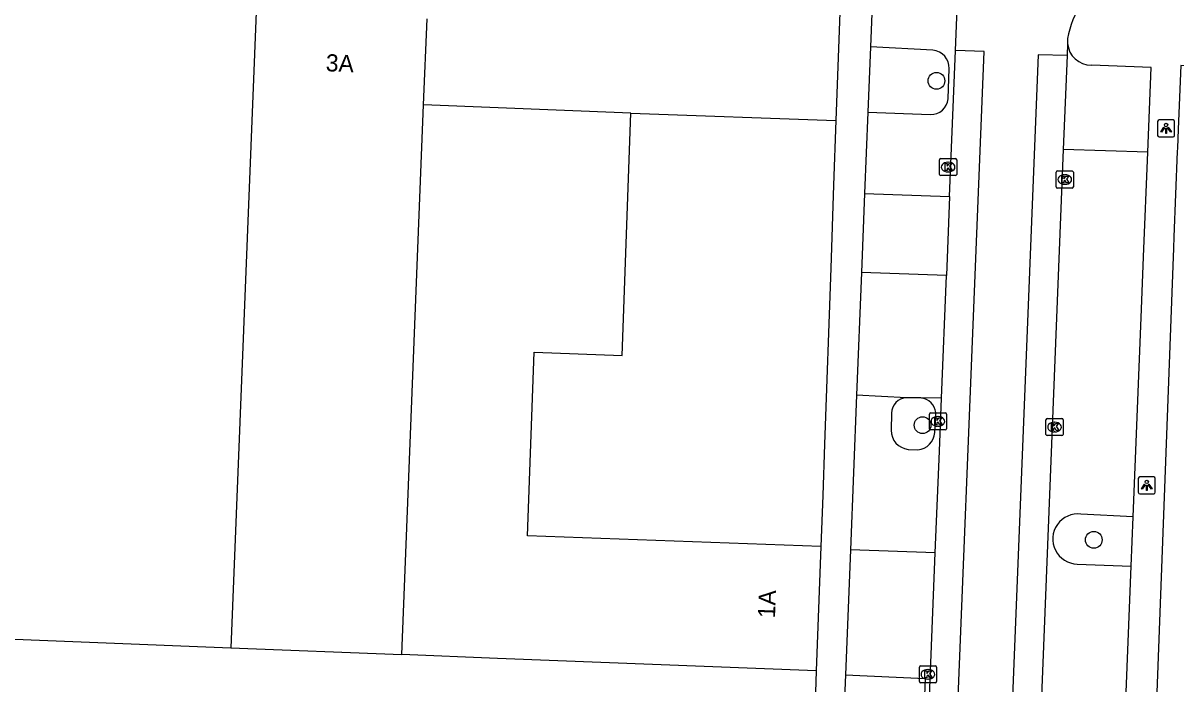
# Model space of a CAD drawing. Extents: x 160732 to 162105, y 387428 to 388479.
# Drawn here: x 161627.8 to 161695.1, y 387620.4 to 387659 of the extents above; entities that cross this region are included whole.
import ezdxf

# ---------------------------------------------------------------- set-up
doc = ezdxf.new("R2010")
doc.units = 0
for name, color, linetype in [('IMGEO_Boom', 7, 'Continuous'), ('IMGEO_Kolk', 7, 'Continuous'), ('IMGEO_Lichtpunt', 7, 'Continuous'), ('IMGEO_Muur', 7, 'Continuous'), ('IMGEO_Pand', 7, 'Continuous'), ('IMGEO_Pand_nummerreeks', 7, 'Continuous'), ('IMGEO_Parkeervlak_open', 7, 'Continuous'), ('IMGEO_Rijbaan_lokaal_gesloten', 7, 'Continuous'), ('IMGEO_Rijbaan_lokaal_open', 7, 'Continuous'), ('IMGEO_Voetpad_open', 7, 'Continuous')]:
    doc.layers.add(name, color=color, linetype=linetype)

msp = doc.modelspace()

# ---------------------------------------------------------------- linework, layer by layer
at = {"layer": 'IMGEO_Boom'}
for centre in [(161681.096, 387655.602), (161680.288, 387635.494), (161690.282, 387628.799)]:
    msp.add_circle(centre, 0.489, dxfattribs=at)
at = {"layer": 'IMGEO_Kolk'}
for p, q in [((161681.276, 387650.138), (161681.276, 387650.99)), ((161681.351, 387651.064), (161682.203, 387651.064)), ((161681.764, 387650.844), (161681.789, 387650.844)), ((161682.277, 387650.99), (161682.277, 387650.138)), ((161682.203, 387650.064), (161681.351, 387650.064)), ((161681.787, 387650.284), (161681.762, 387650.284)), ((161688.09, 387649.412), (161688.09, 387650.264)), ((161688.165, 387650.338), (161689.017, 387650.338)), ((161688.578, 387650.118), (161688.603, 387650.118)), ((161689.091, 387650.264), (161689.091, 387649.412)), ((161689.017, 387649.338), (161688.165, 387649.338)), ((161688.601, 387649.558), (161688.576, 387649.558)), ((161680.681, 387635.29), (161680.681, 387636.142)), ((161680.756, 387636.216), (161681.608, 387636.216)), ((161681.169, 387635.996), (161681.194, 387635.996)), ((161681.682, 387636.142), (161681.682, 387635.29)), ((161687.568, 387635.885), (161688.42, 387635.885)), ((161681.608, 387635.216), (161680.756, 387635.216)), ((161681.192, 387635.436), (161681.167, 387635.436)), ((161687.493, 387634.959), (161687.493, 387635.811)), ((161687.981, 387635.665), (161688.006, 387635.665)), ((161688.494, 387635.811), (161688.494, 387634.959)), ((161688.42, 387634.885), (161687.568, 387634.885)), ((161688.004, 387635.105), (161687.979, 387635.105)), ((161680.098, 387620.524), (161680.098, 387621.376)), ((161680.173, 387621.45), (161681.025, 387621.45)), ((161680.586, 387621.23), (161680.611, 387621.23)), ((161681.099, 387621.376), (161681.099, 387620.524)), ((161681.025, 387620.45), (161680.173, 387620.45)), ((161680.609, 387620.67), (161680.584, 387620.67))]:
    msp.add_line(p, q, dxfattribs=at)
for points in [[(161681.276, 387650.138), (161681.276, 387650.99)], [(161681.351, 387651.064), (161682.203, 387651.064)], [(161681.597, 387650.764), (161681.72, 387650.764), (161681.72, 387650.613), (161681.85, 387650.764), (161682.014, 387650.764), (161681.868, 387650.613), (161682.021, 387650.364), (161681.869, 387650.364), (161681.784, 387650.528), (161681.72, 387650.461), (161681.72, 387650.364), (161681.597, 387650.364), (161681.597, 387650.764)], [(161682.277, 387650.99), (161682.277, 387650.138)], [(161682.203, 387650.064), (161681.351, 387650.064)], [(161688.09, 387649.412), (161688.09, 387650.264)], [(161688.165, 387650.338), (161689.017, 387650.338)], [(161688.411, 387650.038), (161688.534, 387650.038), (161688.534, 387649.887), (161688.664, 387650.038), (161688.828, 387650.038), (161688.682, 387649.887), (161688.835, 387649.638), (161688.683, 387649.638), (161688.598, 387649.802), (161688.534, 387649.735), (161688.534, 387649.638), (161688.411, 387649.638), (161688.411, 387650.038)], [(161689.091, 387650.264), (161689.091, 387649.412)], [(161689.017, 387649.338), (161688.165, 387649.338)], [(161680.681, 387635.29), (161680.681, 387636.142)], [(161680.756, 387636.216), (161681.608, 387636.216)], [(161681.002, 387635.916), (161681.125, 387635.916), (161681.125, 387635.765), (161681.255, 387635.916), (161681.419, 387635.916), (161681.273, 387635.765), (161681.426, 387635.516), (161681.274, 387635.516), (161681.189, 387635.68), (161681.125, 387635.613), (161681.125, 387635.516), (161681.002, 387635.516), (161681.002, 387635.916)], [(161681.682, 387636.142), (161681.682, 387635.29)], [(161687.568, 387635.885), (161688.42, 387635.885)], [(161681.608, 387635.216), (161680.756, 387635.216)], [(161687.493, 387634.959), (161687.493, 387635.811)], [(161687.814, 387635.585), (161687.937, 387635.585), (161687.937, 387635.434), (161688.067, 387635.585), (161688.231, 387635.585), (161688.085, 387635.434), (161688.238, 387635.185), (161688.086, 387635.185), (161688.001, 387635.349), (161687.937, 387635.282), (161687.937, 387635.185), (161687.814, 387635.185), (161687.814, 387635.585)], [(161688.494, 387635.811), (161688.494, 387634.959)], [(161688.42, 387634.885), (161687.568, 387634.885)], [(161680.098, 387620.524), (161680.098, 387621.376)], [(161680.173, 387621.45), (161681.025, 387621.45)], [(161680.419, 387621.15), (161680.542, 387621.15), (161680.542, 387620.999), (161680.672, 387621.15), (161680.836, 387621.15), (161680.69, 387620.999), (161680.843, 387620.75), (161680.691, 387620.75), (161680.606, 387620.914), (161680.542, 387620.847), (161680.542, 387620.75), (161680.419, 387620.75), (161680.419, 387621.15)], [(161681.099, 387621.376), (161681.099, 387620.524)], [(161681.025, 387620.45), (161680.173, 387620.45)]]:
    msp.add_lwpolyline(points, dxfattribs=at)
for centre, start, end in [((161681.353, 387650.988), 91.55205, 178.44795), ((161681.353, 387650.988), 91.55205, 178.44795), ((161682.201, 387650.988), 1.55205, 88.44795), ((161682.201, 387650.988), 1.55205, 88.44795), ((161681.353, 387650.14), 181.55205, 268.44795), ((161681.353, 387650.14), 181.55205, 268.44795), ((161682.201, 387650.14), 271.55205, 358.44795), ((161682.201, 387650.14), 271.55205, 358.44795), ((161688.167, 387650.262), 91.55205, 178.44795), ((161688.167, 387650.262), 91.55205, 178.44795), ((161689.015, 387650.262), 1.55205, 88.44795), ((161689.015, 387650.262), 1.55205, 88.44795), ((161688.167, 387649.414), 181.55205, 268.44795), ((161688.167, 387649.414), 181.55205, 268.44795), ((161689.015, 387649.414), 271.55205, 358.44795), ((161689.015, 387649.414), 271.55205, 358.44795), ((161680.758, 387636.14), 91.55205, 178.44795), ((161680.758, 387636.14), 91.55205, 178.44795), ((161681.606, 387636.14), 1.55205, 88.44795), ((161681.606, 387636.14), 1.55205, 88.44795), ((161687.57, 387635.809), 91.55205, 178.44795), ((161687.57, 387635.809), 91.55205, 178.44795), ((161688.418, 387635.809), 1.55205, 88.44795), ((161688.418, 387635.809), 1.55205, 88.44795), ((161680.758, 387635.292), 181.55205, 268.44795), ((161680.758, 387635.292), 181.55205, 268.44795), ((161681.606, 387635.292), 271.55205, 358.44795), ((161681.606, 387635.292), 271.55205, 358.44795), ((161687.57, 387634.961), 181.55205, 268.44795), ((161687.57, 387634.961), 181.55205, 268.44795), ((161688.418, 387634.961), 271.55205, 358.44795), ((161688.418, 387634.961), 271.55205, 358.44795), ((161680.175, 387621.374), 91.55205, 178.44795), ((161680.175, 387621.374), 91.55205, 178.44795), ((161681.023, 387621.374), 1.55205, 88.44795), ((161681.023, 387621.374), 1.55205, 88.44795), ((161680.175, 387620.526), 181.55205, 268.44795), ((161680.175, 387620.526), 181.55205, 268.44795), ((161681.023, 387620.526), 271.55205, 358.44795), ((161681.023, 387620.526), 271.55205, 358.44795)]:
    msp.add_arc(centre, 0.0765, start, end, dxfattribs=at)
for centre, major_axis, ratio, start_param, end_param in [((161681.763, 387650.564), (-0.387, 0.002), 0.722429, 4.712389, 7.853982), ((161681.788, 387650.564), (-0.39, 0.002), 0.717154, 1.570796, 4.712389), ((161688.577, 387649.838), (-0.387, 0.002), 0.722429, 4.712389, 7.853982), ((161688.602, 387649.838), (-0.39, 0.002), 0.717154, 1.570796, 4.712389), ((161681.168, 387635.716), (-0.387, 0.002), 0.722429, 4.712389, 7.853982), ((161681.193, 387635.716), (-0.39, 0.002), 0.717154, 1.570796, 4.712389), ((161687.98, 387635.385), (-0.387, 0.002), 0.722429, 4.712389, 7.853982), ((161688.005, 387635.385), (-0.39, 0.002), 0.717154, 1.570796, 4.712389), ((161680.585, 387620.95), (-0.387, 0.002), 0.722429, 4.712389, 7.853982), ((161680.61, 387620.95), (-0.39, 0.002), 0.717154, 1.570796, 4.712389)]:
    msp.add_ellipse(centre, major_axis=major_axis, ratio=ratio, start_param=start_param, end_param=end_param, dxfattribs=at)
at = {"layer": 'IMGEO_Lichtpunt'}
for p, q in [((161694.009, 387653.224), (161694.009, 387652.417)), ((161694.009, 387653.224), (161694.009, 387652.417)), ((161694.911, 387653.319), (161694.103, 387653.319)), ((161694.911, 387653.319), (161694.103, 387653.319)), ((161695.005, 387652.417), (161695.005, 387653.224)), ((161695.005, 387652.417), (161695.005, 387653.224)), ((161694.103, 387652.323), (161694.911, 387652.323)), ((161694.103, 387652.323), (161694.911, 387652.323)), ((161693.781, 387632.477), (161692.973, 387632.477)), ((161693.781, 387632.477), (161692.973, 387632.477)), ((161692.879, 387632.382), (161692.879, 387631.575)), ((161692.879, 387632.382), (161692.879, 387631.575)), ((161693.875, 387631.575), (161693.875, 387632.382)), ((161693.875, 387631.575), (161693.875, 387632.382)), ((161692.973, 387631.481), (161693.781, 387631.481)), ((161692.973, 387631.481), (161693.781, 387631.481))]:
    msp.add_line(p, q, dxfattribs=at)
for points in [[(161694.383, 387652.888), (161694.422, 387652.86), (161694.234, 387652.598), (161694.196, 387652.625), (161694.383, 387652.888)], [(161694.485, 387652.84), (161694.532, 387652.84), (161694.532, 387652.518), (161694.485, 387652.518), (161694.485, 387652.84)], [(161694.595, 387652.86), (161694.633, 387652.887), (161694.82, 387652.625), (161694.781, 387652.597), (161694.595, 387652.86)], [(161693.253, 387632.046), (161693.292, 387632.018), (161693.104, 387631.756), (161693.066, 387631.783), (161693.253, 387632.046)], [(161693.355, 387631.998), (161693.402, 387631.998), (161693.402, 387631.676), (161693.355, 387631.676), (161693.355, 387631.998)], [(161693.465, 387632.018), (161693.503, 387632.045), (161693.69, 387631.783), (161693.651, 387631.755), (161693.465, 387632.018)]]:
    msp.add_lwpolyline(points, dxfattribs=at)
for centre in [(161694.508, 387653.022), (161693.378, 387632.18)]:
    msp.add_circle(centre, 0.0994, dxfattribs=at)
for centre, start, end in [((161694.103, 387653.224), 90, 180), ((161694.103, 387653.224), 90, 180), ((161694.911, 387653.224), 0, 90), ((161694.911, 387653.224), 0, 90), ((161694.103, 387652.417), 180, 270), ((161694.103, 387652.417), 180, 270), ((161694.911, 387652.417), 270, 0), ((161694.911, 387652.417), 270, 360), ((161692.973, 387632.382), 90, 180), ((161692.973, 387632.382), 90, 180), ((161693.781, 387632.382), 0, 90), ((161693.781, 387632.382), 0, 90), ((161692.973, 387631.575), 180, 270), ((161692.973, 387631.575), 180, 270), ((161693.781, 387631.575), 270, 0), ((161693.781, 387631.575), 270, 360)]:
    msp.add_arc(centre, 0.0946, start, end, dxfattribs=at)
at = {"layer": 'IMGEO_Muur'}
for points in [[(161694.964, 387646.491), (161694.939, 387645.836)], [(161694.939, 387645.836), (161692.661, 387585.122)]]:
    msp.add_lwpolyline(points, dxfattribs=at)
at = {"layer": 'IMGEO_Pand'}
for points in [[(161675.959, 387673.266), (161675.75, 387667.603), (161675.572, 387662.769), (161675.223, 387653.278)], [(161641.365, 387659.608), (161639.897, 387622.498)], [(161651.15, 387654.204), (161651.347, 387659.211)], [(161649.882, 387622.102), (161651.15, 387654.204)], [(161663.259, 387653.719), (161651.15, 387654.204)], [(161674.354, 387628.403), (161657.208, 387629.034), (161657.603, 387639.752), (161662.738, 387639.563), (161663.259, 387653.719)], [(161663.259, 387653.719), (161675.223, 387653.278)], [(161674.354, 387628.403), (161674.066, 387621.15)], [(161623.852, 387623.135), (161639.897, 387622.498)], [(161639.897, 387622.498), (161649.882, 387622.102)], [(161674.066, 387621.15), (161655.459, 387621.881), (161649.882, 387622.102)]]:
    msp.add_lwpolyline(points, dxfattribs=at)
at = {"layer": 'IMGEO_Parkeervlak_open'}
for points in [[(161680.888, 387657.385), (161677.247, 387657.577)], [(161681.773, 387654.551), (161681.844, 387656.312)], [(161677.094, 387653.774), (161680.749, 387653.628)], [(161680.128, 387637.091), (161679.342, 387637.097)], [(161692.587, 387630.145), (161689.537, 387630.301)], [(161689.32, 387627.388), (161692.472, 387627.272)], [(161675.776, 387620.92), (161680.433, 387620.704), (161680.238, 387615.701), (161675.575, 387615.918)]]:
    msp.add_lwpolyline(points, dxfattribs=at)
for centre, radius, start, end in [((161680.793, 387656.338), 1.051, 358.58205, 84.81746), ((161680.761, 387654.644), 1.016, 269.31865, 354.74227), ((161689.35, 387628.85), 1.463, 82.66004, 268.81936)]:
    msp.add_arc(centre, radius, start, end, dxfattribs=at)
at = {"layer": 'IMGEO_Rijbaan_lokaal_gesloten'}
for points in [[(161682.2, 387657.371), (161682.395, 387662.255)], [(161680.066, 387562.454), (161681.77, 387604.617), (161683.89, 387657.306), (161682.2, 387657.371)], [(161688.75, 387657.779), (161688.722, 387657.075)], [(161688.722, 387657.075), (161687.044, 387657.127), (161685.022, 387606.971), (161683.271, 387562.316)]]:
    msp.add_lwpolyline(points, dxfattribs=at)
for centre, radius, start, end in [((161694.709, 387656.938), 6.063, 126.60567, 169.23751), ((161690.158, 387657.91), 1.414, 173.50431, 185.31437)]:
    msp.add_arc(centre, radius, start, end, dxfattribs=at)
at = {"layer": 'IMGEO_Rijbaan_lokaal_open'}
for points in [[(161681.859, 387648.843), (161682.2, 387657.371)], [(161688.722, 387657.075), (161688.505, 387651.6)], [(161688.505, 387651.6), (161685.305, 387571.023)], [(161681.859, 387648.843), (161681.675, 387644.234)], [(161681.388, 387637.082), (161681.675, 387644.234)], [(161681.027, 387628.037), (161681.265, 387633.987), (161681.388, 387637.082)], [(161680.058, 387603.829), (161680.097, 387604.795), (161681.027, 387628.037)]]:
    msp.add_lwpolyline(points, dxfattribs=at)
at = {"layer": 'IMGEO_Voetpad_open'}
for points in [[(161677.444, 387662.48), (161677.247, 387657.577)], [(161677.247, 387657.577), (161677.094, 387653.774)], [(161693.44, 387651.439), (161693.638, 387656.376), (161690.147, 387656.515)], [(161715.082, 387655.655), (161695.358, 387656.493), (161695.21, 387652.777), (161695.166, 387651.674), (161695.158, 387651.477), (161694.964, 387646.491), (161694.939, 387645.836), (161692.661, 387585.122), (161692.174, 387571.838), (161692.129, 387570.906), (161691.79, 387563.2), (161723.356, 387561.738), (161749.827, 387560.516)], [(161677.094, 387653.774), (161676.904, 387649.018)], [(161675.223, 387653.278), (161675.092, 387649.517), (161674.922, 387644.663), (161674.563, 387634.385), (161674.458, 387631.391), (161674.354, 387628.403)], [(161693.44, 387651.439), (161688.505, 387651.6)], [(161692.587, 387630.145), (161693.073, 387642.276), (161693.195, 387645.324), (161693.44, 387651.439)], [(161676.904, 387649.018), (161676.719, 387644.411)], [(161676.904, 387649.018), (161681.859, 387648.843)], [(161676.719, 387644.411), (161676.431, 387637.245)], [(161681.675, 387644.234), (161676.719, 387644.411)], [(161676.431, 387637.245), (161676.069, 387628.222)], [(161679.342, 387637.097), (161676.431, 387637.245)], [(161681.388, 387637.082), (161680.128, 387637.091)], [(161678.478, 387636.197), (161678.443, 387635.195)], [(161680.999, 387635.077), (161681.063, 387636.065)], [(161679.442, 387634.082), (161680.004, 387634.053)], [(161692.472, 387627.272), (161692.587, 387630.145)], [(161676.069, 387628.222), (161675.776, 387620.92)], [(161681.027, 387628.037), (161676.069, 387628.222)], [(161691.451, 387601.755), (161692.472, 387627.272)], [(161674.066, 387621.15), (161673.915, 387616.138)], [(161675.776, 387620.92), (161675.575, 387615.918)]]:
    msp.add_lwpolyline(points, dxfattribs=at)
for centre, radius, start, end in [((161690.14, 387657.912), 1.397, 185.4537, 270.26896), ((161679.387, 387636.19), 0.909, 92.80874, 179.52954), ((161680.093, 387636.094), 0.997, 74.42952, 88.00425), ((161680.095, 387636.123), 0.969, 356.5817, 74.09852), ((161679.572, 387635.203), 1.129, 180.41995, 263.4007), ((161679.916, 387635.133), 1.084, 274.63214, 357.01369)]:
    msp.add_arc(centre, radius, start, end, dxfattribs=at)

# ---------------------------------------------------------------- texts
at = {"layer": 'IMGEO_Pand_nummerreeks'}
for s, rotation, p in [('3A', 357.72246, (161645.422, 387656.164)), ('1A', 87.72611, (161671.665, 387624.216))]:
    msp.add_text(s, height=1, rotation=rotation, dxfattribs=at).set_placement(p)

doc.saveas('drawing.dxf')
